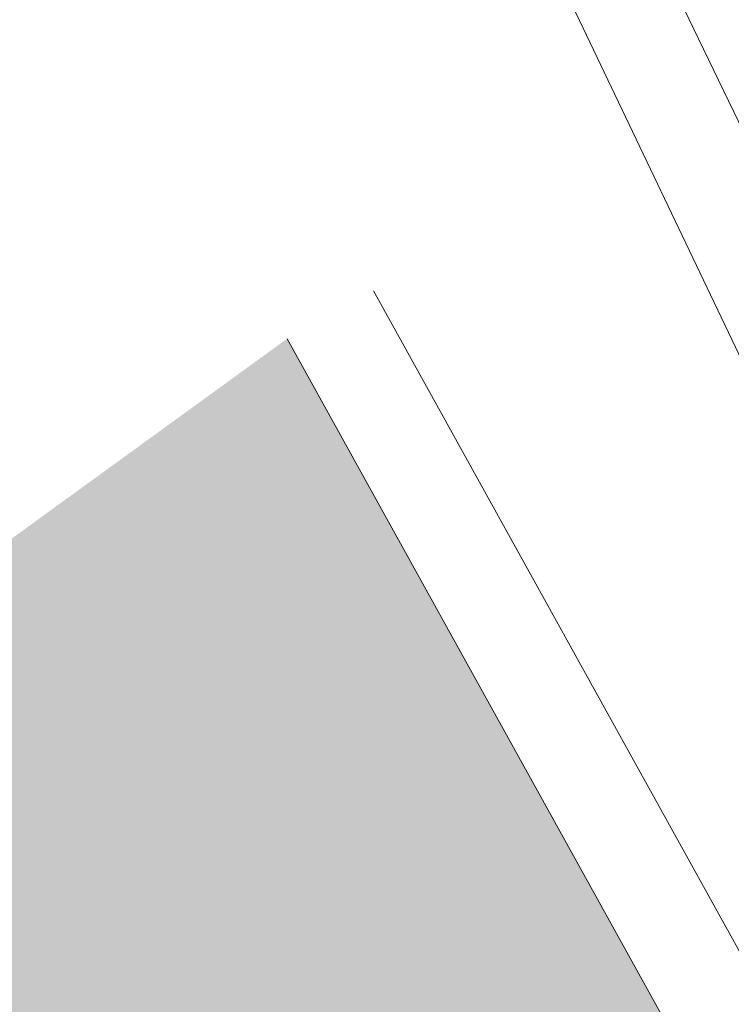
# Model space of a CAD drawing. Header units: metres. Extents: x 163628 to 167676, y 402708 to 405373.
# Tile 689 of 1056: x 166398.415 to 166398.992, y 404387.15 to 404387.949. Entities that reach past the tile are written whole.
import ezdxf

# ---------------------------------------------------------------- set-up
doc = ezdxf.new("R2010")
doc.units = ezdxf.units.M
doc.linetypes.add('X-CA190022.004-UO-DWM_Snelfietsroute$0$VH-OPSLUITBAND_80X200', pattern=[14, 8, -2, 2, -2])
doc.layers.add('X-CA190022.004-UO-ARC_Arcering$0$N-WE-VH-VERHARDING_TEGEL-A-200 60MM TEGEL', color=252, linetype='Continuous', lineweight=18, transparency=0.5)
for name, color, linetype, lineweight in [('X-CA190022.004-UO-BGT_Ondergrond$0$GE_203_VGOHaag_Lijn_GEM', 253, 'X-CA190022.004-UO-BGT_Ondergrond$0$Heg', 9), ('X-CA190022.004-UO-BGT_Ondergrond$0$GE_363_OWGBerm_openverharding_Vlak_GEM', 253, 'Continuous', 9), ('X-CA190022.004-UO-BGT_Ondergrond$0$GE_401_OTDErf_Vlak_GEM', 253, 'Continuous', 9), ('X-CA190022.004-UO-DWM_Snelfietsroute$0$N-WE-VH-KANTOPSLUITING_ACHTERKANTBAND-G', 7, 'Continuous', 18), ('X-CA190022.004-UO-DWM_Snelfietsroute$0$N-WE-VH-KANTOPSLUITING_OPSLUITBAND_80X200-G', 7, 'X-CA190022.004-UO-DWM_Snelfietsroute$0$VH-OPSLUITBAND_80X200', 18), ('X-CA190022.004-UO-KAD_Percelen$0$B-WE-KG-GRENS_PERCEEL-GV', 150, 'Continuous', 9)]:
    doc.layers.add(name, color=color, linetype=linetype, lineweight=lineweight)
doc.linetypes.add('X-CA190022.004-UO-BGT_Ondergrond$0$Heg', pattern='A,5,-1.5,[2,dgnlstyle-meierijstad.shx,S=0.007937,R=45,X=0,Y=0],-1.5', length=8)

msp = doc.modelspace()

# ---------------------------------------------------------------- hatches: boundary and pattern name
at = {"layer": 'X-CA190022.004-UO-ARC_Arcering$0$N-WE-VH-VERHARDING_TEGEL-A-200 60MM TEGEL', "ltscale": 0.5}
h = msp.add_hatch(color=256, dxfattribs=at)
h.dxf.hatch_style = 1
edge = h.paths.add_edge_path()
edge.add_line((166409.40145, 404386.23713), (166404.9325, 404384.09106))
edge.add_arc((166403.20094, 404387.69685), 4, 208.98456, 295.65111, ccw=False)
edge.add_line((166399.70194, 404385.75855), (166398.632, 404387.69))
edge.add_line((166398.632, 404387.69), (166397.88173, 404387.14567))
edge.add_line((166397.88173, 404387.14567), (166398.93532, 404384.91023))
edge.add_line((166398.93532, 404384.91023), (166398.98054, 404384.93155))
edge.add_arc((166403.32218, 404386.97854), 4.8, 205.24289, 295.65111)
edge.add_line((166405.40006, 404382.6516), (166409.84299, 404384.78517))
edge.add_line((166409.84299, 404384.78517), (166414.35023, 404386.94962))
edge.add_line((166414.35023, 404386.94962), (166415.07157, 404387.29603))
edge.add_line((166415.07157, 404387.29603), (166414.42224, 404388.6482))
edge.add_line((166414.42224, 404388.6482), (166413.90868, 404388.40158))
edge.add_line((166413.90868, 404388.40158), (166409.40145, 404386.23713))

# ---------------------------------------------------------------- linework, layer by layer
at = {"layer": 'X-CA190022.004-UO-BGT_Ondergrond$0$GE_203_VGOHaag_Lijn_GEM'}
msp.add_line((166399.4, 404386.836), (166392.163, 404401.997), dxfattribs=at)
at = {"layer": 'X-CA190022.004-UO-BGT_Ondergrond$0$GE_363_OWGBerm_openverharding_Vlak_GEM', "flags": 128}
msp.add_lwpolyline([(166389.676, 404407.712), (166392.163, 404401.997), (166399.4, 404386.836)], dxfattribs=at)
at = {"layer": 'X-CA190022.004-UO-BGT_Ondergrond$0$GE_401_OTDErf_Vlak_GEM', "flags": 128}
msp.add_lwpolyline([(166399.4, 404386.836), (166392.163, 404401.997), (166389.676, 404407.712)], dxfattribs=at)
at = {"layer": 'X-CA190022.004-UO-DWM_Snelfietsroute$0$N-WE-VH-KANTOPSLUITING_ACHTERKANTBAND-G', "ltscale": 0.2, "flags": 128}
msp.add_lwpolyline([(166398.70198, 404387.72877), (166399.77192, 404385.79732, 0.397274), (166404.89787, 404384.16318), (166414.38761, 404388.72031)], format="xyb", dxfattribs=at)
at = {"layer": 'X-CA190022.004-UO-DWM_Snelfietsroute$0$N-WE-VH-KANTOPSLUITING_OPSLUITBAND_80X200-G', "ltscale": 0.2, "flags": 128}
msp.add_lwpolyline([(166398.632, 404387.69), (166399.70194, 404385.75855, 0.397274), (166404.9325, 404384.09106), (166414.42224, 404388.6482)], format="xyb", dxfattribs=at)
at = {"layer": 'X-CA190022.004-UO-KAD_Percelen$0$B-WE-KG-GRENS_PERCEEL-GV', "flags": 128}
msp.add_lwpolyline([(166388.877, 404376.557), (166406.027, 404384.829), (166405.577, 404384.637), (166405.111, 404384.49), (166404.632, 404384.389), (166404.147, 404384.336), (166403.658, 404384.33), (166403.172, 404384.372), (166402.692, 404384.461), (166402.223, 404384.597), (166401.768, 404384.777), (166401.334, 404385.001), (166400.923, 404385.266), (166400.542, 404385.571), (166400.19, 404385.911), (166399.875, 404386.284), (166399.597, 404386.686), (166399.36, 404387.114), (166391.798, 404402.829), (166390.732, 404405.282), (166389.686, 404407.743), (166387.78, 404412.373), (166385.945, 404417.03)], dxfattribs=at)
msp.add_lwpolyline([(166399.36, 404387.114), (166399.597, 404386.686), (166399.875, 404386.284), (166400.19, 404385.911), (166400.542, 404385.571), (166400.923, 404385.266), (166401.334, 404385.001), (166401.768, 404384.777), (166402.223, 404384.597), (166402.692, 404384.461), (166403.172, 404384.372), (166403.658, 404384.33), (166404.147, 404384.336), (166404.632, 404384.389), (166405.111, 404384.49), (166405.577, 404384.637), (166406.027, 404384.829), (166417.991, 404390.555), (166413.537, 404399.893), (166409.526, 404408.325), (166405.957, 404415.558), (166389.686, 404407.743), (166390.732, 404405.282), (166391.798, 404402.829)], close=True, dxfattribs=at)

doc.saveas('drawing.dxf')
